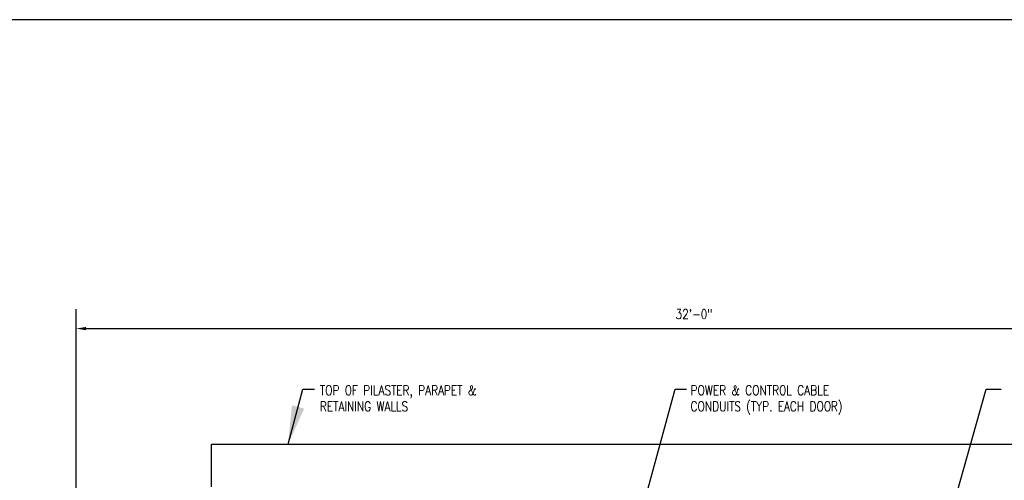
# Model space of a CAD drawing. Header units: inches. Extents: x -9715 to 32893, y -15613 to -1138.
# Tile 298 of 380: x 12259 to 12565, y -10108 to -9965. Entities that reach past the tile are written whole.
import ezdxf

# ---------------------------------------------------------------- set-up
doc = ezdxf.new("R2010")
doc.units = ezdxf.units.IN
doc.header["$MEASUREMENT"] = 0
doc.layers.get('0').update_dxf_attribs({"color": 252})
doc.layers.get('DEFPOINTS').update_dxf_attribs({"color": 11})
for name, color, linetype in [('S-ANNO-DIMS', 2, 'Continuous'), ('S-ANNO-TEXT', 2, 'Continuous'), ('STEEL', 3, 'Continuous')]:
    doc.layers.add(name, color=color, linetype=linetype)
doc.styles.add('125', font='romans.shx', dxfattribs={"width": 0.8, "height": 2})
doc.styles.get("Standard").update_dxf_attribs({"font": 'romans.shx', "width": 0.8})
doc.dimstyles.new('SX-FRAC', dxfattribs={"dimtxt": 12, "dimasz": 12, "dimexe": 6, "dimexo": 6, "dimgap": 0.09375, "dimtad": 1, "dimdec": 4, "dimzin": 3, "dimdsep": 46, "dimtxsty": 'Standard', "dimcen": 0.09375, "dimclrd": 1, "dimclre": 1, "dimclrt": 3, "dimadec": 0, "dimazin": 0, "dimtfac": 1, "dimtdec": 4, "dimtix": 1, "dimtofl": 0, "dimtmove": 2, "dimatfit": 3, "dimfxl": 1, "dimtvp": 0.5, "dimtolj": 1, "dimtzin": 3, "dimarcsym": 0})

# ---------------------------------------------------------------- blocks, each defined once
blk = doc.blocks.new('*D801')
at = {"layer": 'DEFPOINTS', "color": 0, "ltscale": 5}
for p in [(12660.75, -10060.98), (12276.75, -10119.7), (12660.75, -10120.7)]:
    blk.add_point(p, dxfattribs=at)
at = {"layer": 'S-ANNO-DIMS', "color": 1, "lineweight": -2, "ltscale": 5}
for p, q in [((12276.75, -10113.7), (12276.75, -10054.98)), ((12660.75, -10114.7), (12660.75, -10054.98)), ((12279.75, -10060.98), (12657.75, -10060.98))]:
    blk.add_line(p, q, dxfattribs=at)
at = {"layer": 'S-ANNO-DIMS', "color": 1, "ltscale": 5}
for points in [[(12279.75, -10060.48), (12279.75, -10061.48), (12276.75, -10060.98)], [(12657.75, -10060.48), (12657.75, -10061.48), (12660.75, -10060.98)]]:
    blk.add_solid(points, dxfattribs=at)
at = {"layer": 'S-ANNO-DIMS', "color": 3, "ltscale": 5, "insert": (12468.75, -10056.48), "char_height": 3, "attachment_point": 5}
blk.add_mtext('\\A1;32\'-0"', dxfattribs=at)

msp = doc.modelspace()

# ---------------------------------------------------------------- linework, layer by layer
at = {"color": 2}
msp.add_line((12318.74738, -10110.19712), (12318.74738, -10096.94712), dxfattribs=at)
at = {"layer": 'DEFPOINTS'}
msp.add_lwpolyline([(12095.92828, -10465.33865), (12848.97813, -10465.33865), (12848.97813, -9964.89959), (12095.92828, -9964.89959)], close=True, dxfattribs=at)
at = {"layer": 'STEEL', "color": 2}
msp.add_line((12318.74738, -10096.94712), (12618.74738, -10096.94712), dxfattribs=at)

# ---------------------------------------------------------------- texts
at = {"layer": 'S-ANNO-TEXT', "char_height": 3, "attachment_point": 1, "style": '125'}
for s, insert, width in [('TOP OF PILASTER, PARAPET & RETAINING WALLS', (12352.46876, -10078.6888), 57.0857143), ('POWER & CONTROL CABLE CONDUITS (TYP. EACH DOOR)', (12467.69139, -10078.66906), 60.0428571)]:
    msp.add_mtext(s, dxfattribs=dict(at, insert=insert, width=width))

# ---------------------------------------------------------------- dimensions: what is measured, and where the dimension line sits
at = {"layer": 'S-ANNO-DIMS', "ltscale": 5}
dim = msp.add_linear_dim(base=(12660.74738, -10060.98082), p1=(12276.74738, -10119.69712), p2=(12660.74738, -10120.69712), text='32\'-0"', dimstyle='SX-FRAC', override={"dimtxt": 3, "dimasz": 3, "dimgap": 3}, dxfattribs=at)
dim.commit()
dim.dimension.update_dxf_attribs({"geometry": '*D801', "text_midpoint": (12468.74738, -10056.48082)})

# ---------------------------------------------------------------- leaders
at = {"layer": 'S-ANNO-DIMS'}
for points in [[(12342.56921, -10096.94712), (12347.20776, -10079.79184), (12350.79611, -10079.79184)], [(12443.61606, -10150.85836), (12462.83146, -10079.79184), (12466.4198, -10079.79184)], [(12533.81869, -10170.77577), (12559.52964, -10079.87935), (12564.13096, -10079.87935)]]:
    msp.add_leader(points, dimstyle='SX-FRAC', override={"dimgap": 3, "dimtad": 0}, dxfattribs=at)

doc.saveas('drawing.dxf')
